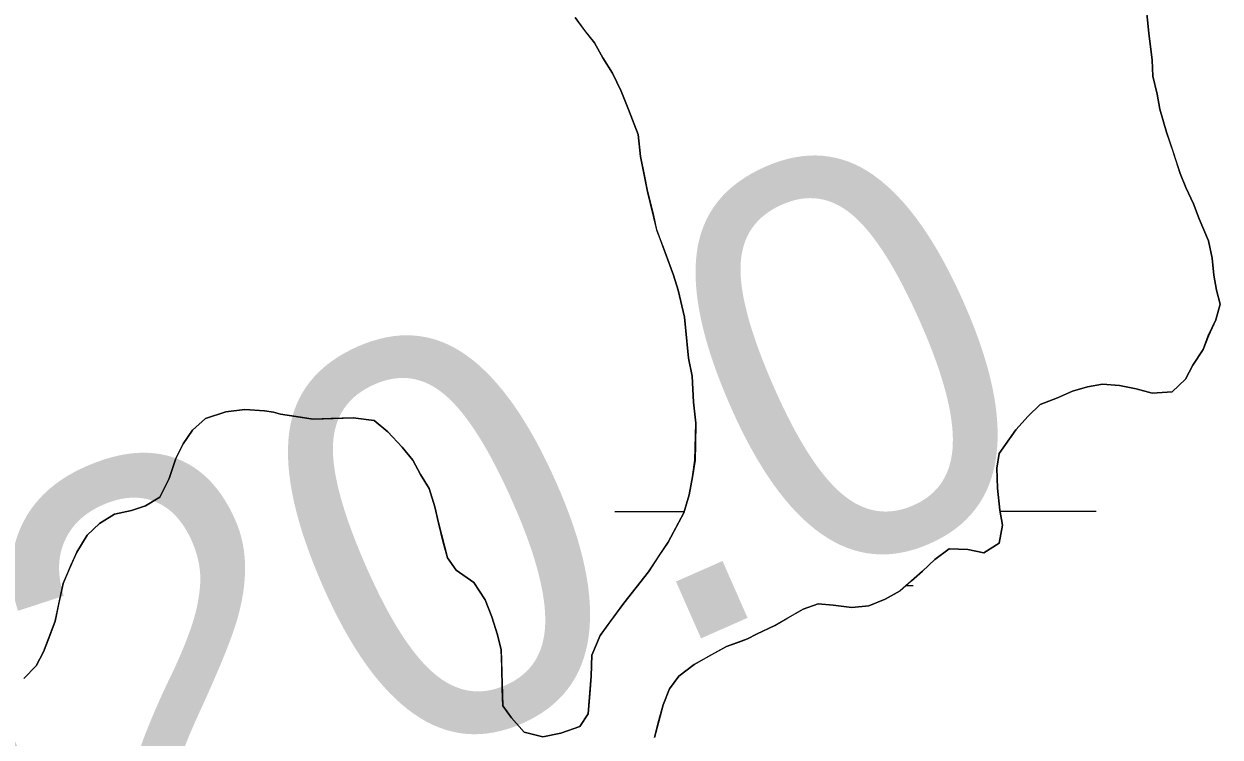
# Model space of a CAD drawing. Extents: x 3279314 to 3317160, y 734079 to 759431.
# Drawn here: x 3304336.4 to 3304585, y 756097.6 to 756245.6 of the extents above; entities that cross this region are included whole.
import ezdxf

# ---------------------------------------------------------------- set-up
doc = ezdxf.new("R2010")
doc.units = 0
for name, color, linetype in [('V-RIVR-RANG-IDEN', 7, 'Continuous'), ('V-TOPO-SHOR', 7, 'Continuous'), ('V-WETL-SWMP', 7, 'Continuous')]:
    doc.layers.add(name, color=color, linetype=linetype)

msp = doc.modelspace()

# ---------------------------------------------------------------- linework, layer by layer
at = {"layer": 'V-TOPO-SHOR'}
for points in [[(3304570.89, 756238.13), (3304570.19, 756243.75), (3304569.68, 756248.52)], [(3304450.96, 756247.01), (3304452.96, 756244.27), (3304454.98, 756241.74), (3304456.77, 756238.59), (3304458.76, 756235.43), (3304460.54, 756231.66), (3304462.1, 756227.9), (3304464.05, 756222.67), (3304464.56, 756218.1), (3304465.3, 756214.35), (3304466.04, 756210.82), (3304467.18, 756206.23), (3304467.92, 756202.9), (3304469.48, 756198.72), (3304471.43, 756193.5), (3304472.39, 756190.37), (3304473.71, 756184.74), (3304474.21, 756179.76), (3304474.54, 756176.23), (3304475.28, 756172.48), (3304475.56, 756167.09), (3304476.08, 756162.73), (3304475.98, 756158.38), (3304475.9, 756155.07), (3304475.4, 756151.56), (3304474.69, 756147.85), (3304473.56, 756144.15), (3304472.04, 756141.29), (3304470.31, 756138.01), (3304468.38, 756135.16), (3304466.23, 756131.89), (3304463.66, 756128.64), (3304461.1, 756125.39), (3304458.1, 756121.32), (3304456.18, 756118.67), (3304454.42, 756114.57), (3304454.31, 756110.22), (3304454.02, 756106.5), (3304453.71, 756102.37), (3304451.99, 756099.72), (3304448.02, 756098.36), (3304444.28, 756097.62), (3304440.36, 756098.55), (3304437.74, 756101.51), (3304435.94, 756104.04), (3304435.81, 756107.56), (3304435.72, 756112.12), (3304435.6, 756115.64), (3304434.84, 756118.77), (3304433.69, 756122.53), (3304432.32, 756126.08), (3304429.92, 756129.66), (3304426.26, 756132.23), (3304424.45, 756134.76), (3304423.5, 756138.3), (3304422.56, 756142.06), (3304421.81, 756145.39), (3304420.65, 756149.14), (3304418.86, 756152.09), (3304417.27, 756155.02), (3304415.06, 756157.77), (3304412.03, 756160.95), (3304409.19, 756163.29), (3304404.85, 756163.81), (3304400.29, 756163.71), (3304396.56, 756163.6), (3304393.05, 756164.09), (3304389.75, 756164.59), (3304388.31, 756165.04), (3304386.45, 756165.29), (3304382.32, 756165.59), (3304378.37, 756165.07), (3304374.19, 756163.72)], [(3304467.47, 756097.48), (3304468.39, 756100.98), (3304469.29, 756104.27), (3304470.62, 756107.55), (3304472.54, 756110.2), (3304475.71, 756112.61), (3304479.28, 756114.6), (3304482.43, 756116.39), (3304485.77, 756117.55), (3304486.81, 756117.94), (3304488.7, 756118.93), (3304492.47, 756120.7), (3304495.2, 756122.3), (3304498.35, 756124.08), (3304501.49, 756125.25), (3304504.59, 756124.97), (3304508.51, 756124.46), (3304512.04, 756124.79), (3304515.39, 756126.16), (3304518.54, 756127.95), (3304520.86, 756129.96), (3304523.19, 756131.98), (3304525.73, 756134.41), (3304528.69, 756136.61), (3304532.62, 756136.52), (3304535.92, 756135.82), (3304539.07, 756137.82), (3304539.78, 756141.53), (3304539.23, 756144.65), (3304538.72, 756149.22), (3304538.62, 756153.36), (3304539.1, 756156.46), (3304542.54, 756161.35), (3304545.09, 756164.18), (3304547.63, 756166.61), (3304551.19, 756167.97), (3304554.33, 756169.35), (3304557.46, 756170.31), (3304560.58, 756170.86), (3304564.09, 756170.56), (3304567.59, 756169.86), (3304570.89, 756168.95), (3304575.04, 756169.27), (3304577.79, 756171.89), (3304579.31, 756174.76), (3304581.46, 756178.02), (3304582.56, 756180.9), (3304584.09, 756184.17), (3304585, 756187.46), (3304584.24, 756190.38), (3304583.7, 756193.5), (3304583.37, 756197.03), (3304582.62, 756200.57), (3304580.66, 756205.17), (3304579.49, 756208.31), (3304577.92, 756211.66), (3304576.74, 756214.59), (3304575.39, 756218.76), (3304573.84, 756223.15), (3304572.5, 756227.95), (3304571.96, 756231.07), (3304571.01, 756234.82), (3304570.89, 756238.13)], [(3304374.19, 756163.72), (3304371.44, 756161.3), (3304369.51, 756158.45), (3304367.99, 756155.38), (3304366.64, 756151.26), (3304364.69, 756147.38), (3304361.74, 756145.58), (3304358.82, 756144.61), (3304355.28, 756143.87), (3304352.13, 756141.87), (3304349.58, 756139.45), (3304347.43, 756135.98), (3304346.12, 756133.11), (3304344.58, 756129.42), (3304343.65, 756125.09), (3304342.94, 756121.59), (3304341.62, 756118.1), (3304340.51, 756115.23), (3304338.99, 756112.36), (3304336.44, 756109.73)]]:
    msp.add_lwpolyline(points, dxfattribs=at)
at = {"layer": 'V-WETL-SWMP'}
for p, q in [((3304569.35, 756252.05), (3304570.19, 756243.74)), ((3304569.35, 756252.05), (3304570.19, 756243.74)), ((3304452.97, 756244.27), (3304450.96, 756247.01)), ((3304452.97, 756244.27), (3304450.96, 756247.01)), ((3304454.98, 756241.74), (3304452.97, 756244.27)), ((3304454.98, 756241.74), (3304452.97, 756244.27)), ((3304570.19, 756243.74), (3304570.89, 756238.13)), ((3304570.19, 756243.74), (3304570.89, 756238.13)), ((3304456.77, 756238.59), (3304454.98, 756241.74)), ((3304456.77, 756238.59), (3304454.98, 756241.74)), ((3304458.76, 756235.43), (3304456.77, 756238.59)), ((3304458.76, 756235.43), (3304456.77, 756238.59)), ((3304570.89, 756238.13), (3304571.01, 756234.82)), ((3304570.89, 756238.13), (3304571.01, 756234.82)), ((3304460.54, 756231.66), (3304458.76, 756235.43)), ((3304460.54, 756231.66), (3304458.76, 756235.43)), ((3304571.01, 756234.82), (3304571.96, 756231.07)), ((3304571.01, 756234.82), (3304571.96, 756231.07)), ((3304462.1, 756227.9), (3304460.54, 756231.66)), ((3304462.1, 756227.9), (3304460.54, 756231.66)), ((3304571.96, 756231.07), (3304572.51, 756227.95)), ((3304571.96, 756231.07), (3304572.51, 756227.95)), ((3304464.05, 756222.67), (3304462.1, 756227.9)), ((3304464.05, 756222.67), (3304462.1, 756227.9)), ((3304572.51, 756227.95), (3304573.84, 756223.15)), ((3304572.51, 756227.95), (3304573.84, 756223.15)), ((3304464.56, 756218.1), (3304464.05, 756222.67)), ((3304464.56, 756218.1), (3304464.05, 756222.67)), ((3304573.84, 756223.15), (3304576.74, 756214.59)), ((3304573.84, 756223.15), (3304576.74, 756214.59)), ((3304466.04, 756210.82), (3304464.56, 756218.1)), ((3304466.04, 756210.82), (3304464.56, 756218.1)), ((3304576.74, 756214.59), (3304577.92, 756211.66)), ((3304576.74, 756214.59), (3304577.92, 756211.66)), ((3304577.92, 756211.66), (3304579.49, 756208.31)), ((3304577.92, 756211.66), (3304579.49, 756208.31)), ((3304467.93, 756202.9), (3304466.04, 756210.82)), ((3304467.93, 756202.9), (3304466.04, 756210.82)), ((3304579.49, 756208.31), (3304580.66, 756205.17)), ((3304579.49, 756208.31), (3304580.66, 756205.17)), ((3304580.66, 756205.17), (3304582.62, 756200.57)), ((3304580.66, 756205.17), (3304582.62, 756200.57)), ((3304471.43, 756193.5), (3304467.93, 756202.9)), ((3304471.43, 756193.5), (3304467.93, 756202.9)), ((3304582.62, 756200.57), (3304583.37, 756197.03)), ((3304582.62, 756200.57), (3304583.37, 756197.03)), ((3304583.37, 756197.03), (3304583.7, 756193.5)), ((3304583.37, 756197.03), (3304583.7, 756193.5)), ((3304472.39, 756190.37), (3304471.43, 756193.5)), ((3304472.39, 756190.37), (3304471.43, 756193.5)), ((3304583.7, 756193.5), (3304584.24, 756190.38)), ((3304583.7, 756193.5), (3304584.24, 756190.38)), ((3304473.71, 756184.74), (3304472.39, 756190.37)), ((3304473.71, 756184.74), (3304472.39, 756190.37)), ((3304584.24, 756190.38), (3304585, 756187.46)), ((3304584.24, 756190.38), (3304585, 756187.46)), ((3304585, 756187.46), (3304584.09, 756184.17)), ((3304585, 756187.46), (3304584.09, 756184.17)), ((3304474.54, 756176.23), (3304473.71, 756184.74)), ((3304474.54, 756176.23), (3304473.71, 756184.74)), ((3304584.09, 756184.17), (3304582.57, 756180.89)), ((3304584.09, 756184.17), (3304582.57, 756180.89)), ((3304582.57, 756180.89), (3304581.46, 756178.02)), ((3304582.57, 756180.89), (3304581.46, 756178.02)), ((3304475.28, 756172.48), (3304474.54, 756176.23)), ((3304475.28, 756172.48), (3304474.54, 756176.23)), ((3304581.46, 756178.02), (3304579.31, 756174.76)), ((3304581.46, 756178.02), (3304579.31, 756174.76)), ((3304579.31, 756174.76), (3304577.79, 756171.89)), ((3304579.31, 756174.76), (3304577.79, 756171.89)), ((3304475.56, 756167.09), (3304475.28, 756172.48)), ((3304475.56, 756167.09), (3304475.28, 756172.48)), ((3304577.79, 756171.89), (3304575.04, 756169.27)), ((3304577.79, 756171.89), (3304575.04, 756169.27)), ((3304554.33, 756169.35), (3304551.19, 756167.97)), ((3304554.33, 756169.35), (3304551.19, 756167.97)), ((3304557.46, 756170.31), (3304554.33, 756169.35)), ((3304557.46, 756170.31), (3304554.33, 756169.35)), ((3304560.58, 756170.86), (3304557.46, 756170.31)), ((3304560.58, 756170.86), (3304557.46, 756170.31)), ((3304564.09, 756170.56), (3304560.58, 756170.86)), ((3304564.09, 756170.56), (3304560.58, 756170.86)), ((3304567.59, 756169.86), (3304564.09, 756170.56)), ((3304567.59, 756169.86), (3304564.09, 756170.56)), ((3304570.89, 756168.95), (3304567.59, 756169.86)), ((3304570.89, 756168.95), (3304567.59, 756169.86)), ((3304575.04, 756169.27), (3304570.89, 756168.95)), ((3304575.04, 756169.27), (3304570.89, 756168.95)), ((3304476.08, 756162.73), (3304475.56, 756167.09)), ((3304476.08, 756162.73), (3304475.56, 756167.09)), ((3304547.63, 756166.61), (3304545.09, 756164.18)), ((3304547.63, 756166.61), (3304545.09, 756164.18)), ((3304551.19, 756167.97), (3304547.63, 756166.61)), ((3304551.19, 756167.97), (3304547.63, 756166.61)), ((3304371.44, 756161.3), (3304374.19, 756163.72)), ((3304371.44, 756161.3), (3304374.19, 756163.72)), ((3304374.19, 756163.72), (3304378.37, 756165.07)), ((3304374.19, 756163.72), (3304378.37, 756165.07)), ((3304378.37, 756165.07), (3304382.32, 756165.59)), ((3304378.37, 756165.07), (3304382.32, 756165.59)), ((3304382.32, 756165.59), (3304386.45, 756165.29)), ((3304382.32, 756165.59), (3304386.45, 756165.29)), ((3304386.45, 756165.29), (3304388.31, 756165.04)), ((3304386.45, 756165.29), (3304388.31, 756165.04)), ((3304388.31, 756165.04), (3304389.75, 756164.59)), ((3304388.31, 756165.04), (3304389.75, 756164.59)), ((3304389.75, 756164.59), (3304396.56, 756163.6)), ((3304389.75, 756164.59), (3304396.56, 756163.6)), ((3304396.56, 756163.6), (3304404.85, 756163.81)), ((3304396.56, 756163.6), (3304404.85, 756163.81)), ((3304404.85, 756163.81), (3304409.19, 756163.29)), ((3304404.85, 756163.81), (3304409.19, 756163.29)), ((3304545.09, 756164.18), (3304542.54, 756161.35)), ((3304545.09, 756164.18), (3304542.54, 756161.35)), ((3304369.51, 756158.44), (3304371.44, 756161.3)), ((3304369.51, 756158.44), (3304371.44, 756161.3)), ((3304409.19, 756163.29), (3304412.03, 756160.95)), ((3304409.19, 756163.29), (3304412.03, 756160.95)), ((3304475.89, 756155.07), (3304476.08, 756162.73)), ((3304475.89, 756155.07), (3304476.08, 756162.73)), ((3304542.54, 756161.35), (3304539.1, 756156.46)), ((3304542.54, 756161.35), (3304539.1, 756156.46)), ((3304412.03, 756160.95), (3304415.06, 756157.77)), ((3304412.03, 756160.95), (3304415.06, 756157.77)), ((3304367.99, 756155.37), (3304369.51, 756158.44)), ((3304367.99, 756155.37), (3304369.51, 756158.44)), ((3304415.06, 756157.77), (3304417.28, 756155.02)), ((3304415.06, 756157.77), (3304417.28, 756155.02)), ((3304539.1, 756156.46), (3304538.62, 756153.36)), ((3304539.1, 756156.46), (3304538.62, 756153.36)), ((3304366.64, 756151.26), (3304367.99, 756155.37)), ((3304366.64, 756151.26), (3304367.99, 756155.37)), ((3304417.28, 756155.02), (3304418.86, 756152.08)), ((3304417.28, 756155.02), (3304418.86, 756152.08)), ((3304475.4, 756151.56), (3304475.89, 756155.07)), ((3304475.4, 756151.56), (3304475.89, 756155.07)), ((3304418.86, 756152.08), (3304420.66, 756149.14)), ((3304418.86, 756152.08), (3304420.66, 756149.14)), ((3304474.69, 756147.85), (3304475.4, 756151.56)), ((3304474.69, 756147.85), (3304475.4, 756151.56)), ((3304538.62, 756153.36), (3304538.72, 756149.22)), ((3304538.62, 756153.36), (3304538.72, 756149.22)), ((3304364.69, 756147.37), (3304366.64, 756151.26)), ((3304364.69, 756147.37), (3304366.64, 756151.26)), ((3304420.66, 756149.14), (3304421.81, 756145.39)), ((3304420.66, 756149.14), (3304421.81, 756145.39)), ((3304538.72, 756149.22), (3304539.24, 756144.65)), ((3304538.72, 756149.22), (3304539.24, 756144.65)), ((3304361.74, 756145.58), (3304364.69, 756147.37)), ((3304361.74, 756145.58), (3304364.69, 756147.37)), ((3304473.56, 756144.15), (3304474.69, 756147.85)), ((3304473.56, 756144.15), (3304474.69, 756147.85)), ((3304352.13, 756141.87), (3304355.28, 756143.87)), ((3304352.13, 756141.87), (3304355.28, 756143.87)), ((3304355.28, 756143.87), (3304358.82, 756144.61)), ((3304355.28, 756143.87), (3304358.82, 756144.61)), ((3304358.82, 756144.61), (3304361.74, 756145.58)), ((3304358.82, 756144.61), (3304361.74, 756145.58)), ((3304421.81, 756145.39), (3304422.56, 756142.05)), ((3304421.81, 756145.39), (3304422.56, 756142.05)), ((3304459.24, 756144.4), (3304473.64, 756144.4)), ((3304470.31, 756138.01), (3304473.56, 756144.15)), ((3304470.31, 756138.01), (3304473.56, 756144.15)), ((3304539.24, 756144.65), (3304539.78, 756141.53)), ((3304539.24, 756144.65), (3304539.78, 756141.53)), ((3304539.27, 756144.44), (3304559.24, 756144.45)), ((3304349.58, 756139.45), (3304352.13, 756141.87)), ((3304349.58, 756139.45), (3304352.13, 756141.87)), ((3304422.56, 756142.05), (3304424.45, 756134.76)), ((3304422.56, 756142.05), (3304424.45, 756134.76)), ((3304539.78, 756141.53), (3304539.07, 756137.82)), ((3304539.78, 756141.53), (3304539.07, 756137.82)), ((3304347.43, 756135.98), (3304349.58, 756139.45)), ((3304347.43, 756135.98), (3304349.58, 756139.45)), ((3304466.23, 756131.89), (3304470.31, 756138.01)), ((3304466.23, 756131.89), (3304470.31, 756138.01)), ((3304528.69, 756136.61), (3304525.73, 756134.41)), ((3304528.69, 756136.61), (3304525.73, 756134.41)), ((3304532.62, 756136.52), (3304528.69, 756136.61)), ((3304532.62, 756136.52), (3304528.69, 756136.61)), ((3304535.92, 756135.82), (3304532.62, 756136.52)), ((3304535.92, 756135.82), (3304532.62, 756136.52)), ((3304539.07, 756137.82), (3304535.92, 756135.82)), ((3304539.07, 756137.82), (3304535.92, 756135.82)), ((3304344.58, 756129.42), (3304347.43, 756135.98)), ((3304344.58, 756129.42), (3304347.43, 756135.98)), ((3304424.45, 756134.76), (3304426.26, 756132.23)), ((3304424.45, 756134.76), (3304426.26, 756132.23)), ((3304525.73, 756134.41), (3304523.19, 756131.98)), ((3304525.73, 756134.41), (3304523.19, 756131.98)), ((3304426.26, 756132.23), (3304429.92, 756129.66)), ((3304426.26, 756132.23), (3304429.92, 756129.66)), ((3304461.1, 756125.39), (3304466.23, 756131.89)), ((3304461.1, 756125.39), (3304466.23, 756131.89)), ((3304523.19, 756131.98), (3304518.54, 756127.95)), ((3304523.19, 756131.98), (3304518.54, 756127.95)), ((3304342.94, 756121.59), (3304344.58, 756129.42)), ((3304342.94, 756121.59), (3304344.58, 756129.42)), ((3304429.92, 756129.66), (3304432.32, 756126.08)), ((3304429.92, 756129.66), (3304432.32, 756126.08)), ((3304519.74, 756129), (3304521.25, 756129)), ((3304518.54, 756127.95), (3304515.39, 756126.16)), ((3304518.54, 756127.95), (3304515.39, 756126.16)), ((3304432.32, 756126.08), (3304433.69, 756122.52)), ((3304432.32, 756126.08), (3304433.69, 756122.52)), ((3304456.17, 756118.67), (3304461.1, 756125.39)), ((3304456.17, 756118.67), (3304461.1, 756125.39)), ((3304498.35, 756124.08), (3304492.47, 756120.7)), ((3304498.35, 756124.08), (3304492.47, 756120.7)), ((3304501.49, 756125.25), (3304498.35, 756124.08)), ((3304501.49, 756125.25), (3304498.35, 756124.08)), ((3304504.59, 756124.97), (3304501.49, 756125.25)), ((3304504.59, 756124.97), (3304501.49, 756125.25)), ((3304508.51, 756124.46), (3304504.59, 756124.97)), ((3304508.51, 756124.46), (3304504.59, 756124.97)), ((3304512.04, 756124.79), (3304508.51, 756124.46)), ((3304512.04, 756124.79), (3304508.51, 756124.46)), ((3304515.39, 756126.16), (3304512.04, 756124.79)), ((3304515.39, 756126.16), (3304512.04, 756124.79)), ((3304340.51, 756115.23), (3304342.94, 756121.59)), ((3304340.51, 756115.23), (3304342.94, 756121.59)), ((3304433.69, 756122.52), (3304434.84, 756118.77)), ((3304433.69, 756122.52), (3304434.84, 756118.77)), ((3304492.47, 756120.7), (3304488.7, 756118.93)), ((3304492.47, 756120.7), (3304488.7, 756118.93)), ((3304434.84, 756118.77), (3304435.6, 756115.64)), ((3304434.84, 756118.77), (3304435.6, 756115.64)), ((3304454.42, 756114.57), (3304456.17, 756118.67)), ((3304454.42, 756114.57), (3304456.17, 756118.67)), ((3304486.81, 756117.94), (3304482.43, 756116.39)), ((3304486.81, 756117.94), (3304482.43, 756116.39)), ((3304488.7, 756118.93), (3304486.81, 756117.94)), ((3304488.7, 756118.93), (3304486.81, 756117.94)), ((3304338.99, 756112.36), (3304340.51, 756115.23)), ((3304338.99, 756112.36), (3304340.51, 756115.23)), ((3304435.6, 756115.64), (3304435.94, 756104.03)), ((3304435.6, 756115.64), (3304435.94, 756104.03)), ((3304454.32, 756110.22), (3304454.42, 756114.57)), ((3304454.32, 756110.22), (3304454.42, 756114.57)), ((3304482.43, 756116.39), (3304475.71, 756112.61)), ((3304482.43, 756116.39), (3304475.71, 756112.61)), ((3304336.44, 756109.73), (3304338.99, 756112.36)), ((3304336.44, 756109.73), (3304338.99, 756112.36)), ((3304475.71, 756112.61), (3304472.54, 756110.2)), ((3304475.71, 756112.61), (3304472.54, 756110.2)), ((3304453.71, 756102.37), (3304454.32, 756110.22)), ((3304453.71, 756102.37), (3304454.32, 756110.22)), ((3304472.54, 756110.2), (3304470.62, 756107.55)), ((3304472.54, 756110.2), (3304470.62, 756107.55)), ((3304470.62, 756107.55), (3304469.29, 756104.27)), ((3304470.62, 756107.55), (3304469.29, 756104.27)), ((3304469.29, 756104.27), (3304467.47, 756097.48)), ((3304469.29, 756104.27), (3304467.47, 756097.48)), ((3304435.94, 756104.03), (3304437.74, 756101.51)), ((3304435.94, 756104.03), (3304437.74, 756101.51)), ((3304451.99, 756099.72), (3304453.71, 756102.37)), ((3304451.99, 756099.72), (3304453.71, 756102.37)), ((3304437.74, 756101.51), (3304440.37, 756098.54)), ((3304437.74, 756101.51), (3304440.37, 756098.54)), ((3304448.02, 756098.36), (3304451.99, 756099.72)), ((3304448.02, 756098.36), (3304451.99, 756099.72)), ((3304440.37, 756098.54), (3304444.28, 756097.62)), ((3304440.37, 756098.54), (3304444.28, 756097.62)), ((3304444.28, 756097.62), (3304448.02, 756098.36)), ((3304444.28, 756097.62), (3304448.02, 756098.36))]:
    msp.add_line(p, q, dxfattribs=at)

# ---------------------------------------------------------------- texts
at = {"layer": 'V-RIVR-RANG-IDEN'}
msp.add_text('R-170+20.0', height=83, rotation=23.7935, dxfattribs=at).set_placement((3304019, 755916.04))

doc.saveas('drawing.dxf')
